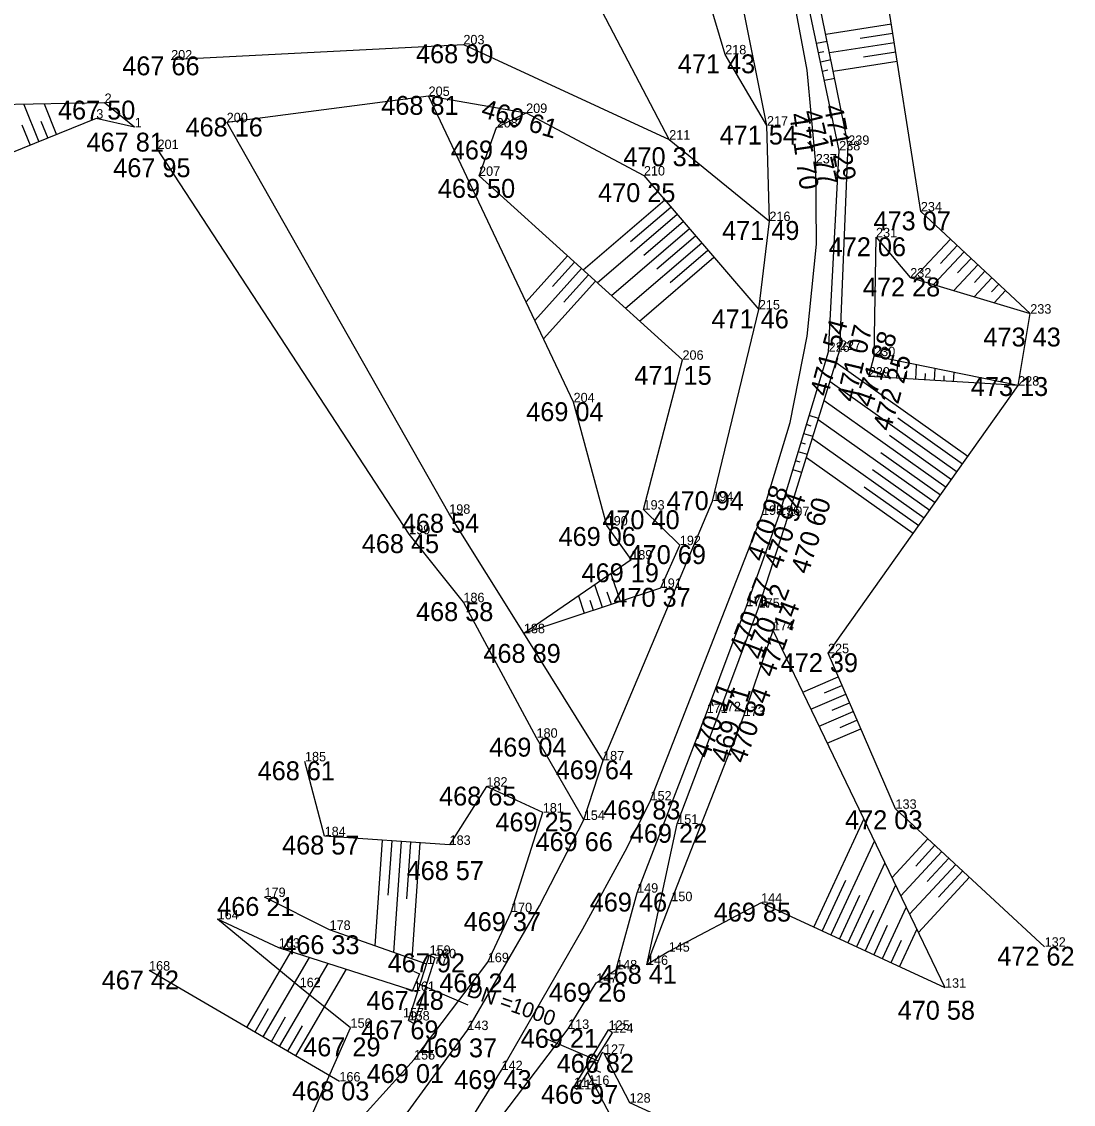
# Model space of a CAD drawing. Extents: x -559180 to -551373, y -1076947 to -1072071.
# Drawn here: x -553577.4 to -553521.8, y -1075615 to -1075557.7 of the extents above; entities that cross this region are included whole.
import ezdxf

# ---------------------------------------------------------------- set-up
doc = ezdxf.new("R2010")
doc.units = 0
for name, color, linetype in [('12_PLOTY', 7, 'Continuous'), ('17_KOMUNIKACE', 7, 'Continuous'), ('18_POLOHOPIS', 7, 'Continuous'), ('1_VODA_ZN', 7, 'Continuous'), ('26_SRAFY', 7, 'Continuous'), ('27_HRANA_PATA', 7, 'Continuous'), ('3_BODY', 7, 'Continuous'), ('40_KANAL_ZN', 7, 'Continuous'), ('49_POPIS_KANAL', 7, 'Continuous'), ('6_VYSKY', 7, 'Continuous')]:
    doc.layers.add(name, color=color, linetype=linetype)

# ---------------------------------------------------------------- blocks, each defined once
blk = doc.blocks.new('VYUST')
at = {"layer": '40_KANAL_ZN'}
for p, q in [((-0.35, 0.5), (0, 0.5)), ((0, 0.5), (0, -0.5)), ((0, 0), (3, 0.001)), ((-0.35, -0.5), (0, -0.5))]:
    blk.add_line(p, q, dxfattribs=at)
blk = doc.blocks.new('JS1000')
at = {"layer": '49_POPIS_KANAL'}
blk.add_text('DN =1000', height=0.8, rotation=360, dxfattribs=at).set_placement((0, 0))
blk = doc.blocks.new('POINT_DISPLAY')
blk.add_line((0, 0), (0, 0))

msp = doc.modelspace()

# ---------------------------------------------------------------- linework, layer by layer
at = {"layer": '12_PLOTY'}
for p, q in [((-553562.72, -1075608.76), (-553567.06, -1075605.17)), ((-553560.03, -1075610.91), (-553562.72, -1075608.76)), ((-553562.6, -1075616.7), (-553560.03, -1075610.91))]:
    msp.add_line(p, q, dxfattribs=at)
at = {"layer": '17_KOMUNIKACE'}
for p, q in [((-553538, -1075563.17), (-553540.08, -1075552.86)), ((-553569.52, -1075559.67), (-553554.06, -1075558.87)), ((-553554.06, -1075558.87), (-553543.17, -1075563.91)), ((-553566.58, -1075562.99), (-553555.9, -1075561.6)), ((-553555.9, -1075561.6), (-553550.74, -1075562.5)), ((-553554.81, -1075583.71), (-553566.58, -1075562.99)), ((-553537.87, -1075568.22), (-553538, -1075563.17)), ((-553543.17, -1075563.91), (-553537.87, -1075568.22)), ((-553556.93, -1075584.79), (-553570.24, -1075564.41)), ((-553544.51, -1075565.81), (-553538.43, -1075572.9)), ((-553538.43, -1075572.9), (-553537.87, -1075568.22)), ((-553540.89, -1075583.04), (-553538.43, -1075572.9)), ((-553546.67, -1075596.76), (-553540.89, -1075583.04)), ((-553550.86, -1075590.03), (-553554.81, -1075583.71)), ((-553544.16, -1075598.88), (-553538.26, -1075583.77)), ((-553554.06, -1075588.39), (-553556.93, -1075584.79)), ((-553550.19, -1075595.56), (-553554.06, -1075588.39)), ((-553546.67, -1075596.76), (-553550.86, -1075590.03)), ((-553547.69, -1075599.91), (-553550.19, -1075595.56)), ((-553547.69, -1075599.91), (-553546.67, -1075596.76)), ((-553558.6, -1075617.54), (-553553.85, -1075611.03))]:
    msp.add_line(p, q, dxfattribs=at)
for points in [[(-553535.42, -1075565.17), (-553535.88, -1075560.232), (-553537.29, -1075552.68)], [(-553538.26, -1075583.77), (-553536.769, -1075578.875), (-553535.875, -1075574.31), (-553535.379, -1075569.447), (-553535.42, -1075565.17)], [(-553552.04, -1075613.15), (-553547.748, -1075605.665), (-553545.391, -1075601.372), (-553544.16, -1075598.88)], [(-553553.85, -1075611.03), (-553550.039, -1075604.45), (-553547.69, -1075599.91)], [(-553555.76, -1075618.81), (-553553.587, -1075615.649), (-553552.04, -1075613.15)]]:
    msp.add_lwpolyline(points, dxfattribs=at)
at = {"layer": '18_POLOHOPIS'}
for p, q in [((-553556.96, -1075610.52), (-553555.85, -1075607.05)), ((-553556.66, -1075610.68), (-553555.55, -1075607.21)), ((-553555.85, -1075607.05), (-553555.56, -1075607.23)), ((-553556.96, -1075610.52), (-553556.66, -1075610.68)), ((-553548.21, -1075614.05), (-553546.38, -1075611.02)), ((-553548.04, -1075614.16), (-553546.18, -1075611.17)), ((-553546.18, -1075611.17), (-553546.38, -1075611.02)), ((-553548.21, -1075614.05), (-553548.04, -1075614.16))]:
    msp.add_line(p, q, dxfattribs=at)
at = {"layer": '26_SRAFY'}
for p, q in [((-553534.889, -1075558.323), (-553531.416, -1075557.779)), ((-553533.064, -1075558.543), (-553531.339, -1075558.273)), ((-553534.81, -1075558.712), (-553535.373, -1075558.831)), ((-553534.691, -1075559.304), (-553531.261, -1075558.767)), ((-553534.991, -1075559.261), (-553535.27, -1075559.32)), ((-553534.612, -1075559.692), (-553535.167, -1075559.809)), ((-553534.492, -1075560.285), (-553531.107, -1075559.755)), ((-553532.888, -1075559.527), (-553531.184, -1075559.261)), ((-553534.788, -1075560.24), (-553535.063, -1075560.298)), ((-553534.413, -1075560.672), (-553534.96, -1075560.788)), ((-553577.314, -1075562.044), (-553576.515, -1075564.025)), ((-553576.243, -1075562.025), (-553575.587, -1075563.651)), ((-553577.414, -1075563.133), (-553576.978, -1075564.212)), ((-553576.415, -1075562.936), (-553576.051, -1075563.838)), ((-553547.729, -1075570.804), (-553543.406, -1075567.097)), ((-553545.218, -1075569.31), (-553543.081, -1075567.477)), ((-553546.981, -1075571.481), (-553542.755, -1075567.856)), ((-553544.518, -1075570.027), (-553542.43, -1075568.236)), ((-553546.233, -1075572.157), (-553542.104, -1075568.616)), ((-553545.486, -1075572.833), (-553541.453, -1075569.375)), ((-553543.819, -1075570.745), (-553541.779, -1075568.995)), ((-553530.251, -1075571.261), (-553528.298, -1075569.17)), ((-553550.745, -1075572.495), (-553548.547, -1075570.065)), ((-553543.12, -1075571.463), (-553541.128, -1075569.754)), ((-553529.183, -1075571.582), (-553527.567, -1075569.852)), ((-553528.825, -1075570.466), (-553527.932, -1075569.511)), ((-553549.345, -1075571.692), (-553548.176, -1075570.4)), ((-553544.738, -1075573.509), (-553540.802, -1075570.134)), ((-553528.115, -1075571.903), (-553526.836, -1075570.535)), ((-553527.925, -1075570.968), (-553527.202, -1075570.194)), ((-553550.282, -1075573.474), (-553547.805, -1075570.735)), ((-553548.743, -1075572.517), (-553547.435, -1075571.071)), ((-553527.046, -1075572.225), (-553526.106, -1075571.218)), ((-553527.026, -1075571.47), (-553526.471, -1075570.877)), ((-553549.819, -1075574.453), (-553547.064, -1075571.406)), ((-553526.126, -1075571.972), (-553525.74, -1075571.559)), ((-553525.978, -1075572.546), (-553525.375, -1075571.901)), ((-553534.347, -1075575.706), (-553527.365, -1075580.666)), ((-553531.092, -1075575.623), (-553531.147, -1075576.539)), ((-553530.623, -1075576.147), (-553530.648, -1075576.569)), ((-553530.102, -1075575.826), (-553530.149, -1075576.6)), ((-553529.629, -1075576.279), (-553529.65, -1075576.63)), ((-553529.113, -1075576.028), (-553529.151, -1075576.66)), ((-553528.123, -1075576.231), (-553528.153, -1075576.721)), ((-553534.659, -1075576.711), (-553527.944, -1075581.482)), ((-553528.635, -1075576.41), (-553528.652, -1075576.69)), ((-553534.971, -1075577.716), (-553528.523, -1075582.297)), ((-553535.266, -1075578.665), (-553535.763, -1075578.514)), ((-553531.079, -1075578.641), (-553527.654, -1075581.074)), ((-553535.661, -1075579.068), (-553535.908, -1075578.993)), ((-553535.283, -1075578.721), (-553529.102, -1075583.112)), ((-553535.563, -1075579.62), (-553536.053, -1075579.471)), ((-553535.595, -1075579.726), (-553529.681, -1075583.927)), ((-553531.524, -1075579.551), (-553528.233, -1075581.889)), ((-553535.955, -1075580.024), (-553536.198, -1075579.95)), ((-553536.248, -1075580.98), (-553536.489, -1075580.907)), ((-553535.859, -1075580.575), (-553536.344, -1075580.428)), ((-553535.907, -1075580.731), (-553530.26, -1075584.743)), ((-553531.97, -1075580.461), (-553528.813, -1075582.705)), ((-553536.156, -1075581.53), (-553536.634, -1075581.385)), ((-553532.415, -1075581.372), (-553529.392, -1075583.52)), ((-553532.861, -1075582.282), (-553529.971, -1075584.335)), ((-553546.26, -1075586.872), (-553545.772, -1075588.343)), ((-553547.118, -1075587.461), (-553546.721, -1075588.658)), ((-553546.468, -1075587.834), (-553546.247, -1075588.501)), ((-553547.976, -1075588.05), (-553547.671, -1075588.973)), ((-553547.372, -1075588.286), (-553547.196, -1075588.815)), ((-553536.109, -1075593.145), (-553534.232, -1075592.33)), ((-553534.962, -1075593.192), (-553534.033, -1075592.789)), ((-553535.675, -1075594.046), (-553533.834, -1075593.248)), ((-553534.546, -1075594.102), (-553533.635, -1075593.707)), ((-553535.241, -1075594.948), (-553533.436, -1075594.165)), ((-553534.131, -1075595.012), (-553533.237, -1075594.624)), ((-553534.807, -1075595.85), (-553533.038, -1075595.083)), ((-553532.882, -1075599.852), (-553535.529, -1075605.576)), ((-553558.724, -1075606.579), (-553558.335, -1075600.983)), ((-553531.383, -1075602.964), (-553529.482, -1075600.909)), ((-553558.035, -1075603.885), (-553557.836, -1075601.018)), ((-553557.746, -1075606.923), (-553557.337, -1075601.053)), ((-553557.047, -1075604.091), (-553556.838, -1075601.087)), ((-553556.767, -1075607.267), (-553556.339, -1075601.122)), ((-553532.32, -1075601.019), (-553534.621, -1075605.996)), ((-553530.133, -1075602.349), (-553529.115, -1075601.249)), ((-553530.917, -1075603.933), (-553528.748, -1075601.588)), ((-553529.533, -1075603.173), (-553528.381, -1075601.928)), ((-553531.758, -1075602.187), (-553533.714, -1075606.416)), ((-553530.451, -1075604.901), (-553528.014, -1075602.268)), ((-553528.933, -1075603.996), (-553527.647, -1075602.607)), ((-553533.838, -1075603.111), (-553535.075, -1075605.786)), ((-553529.985, -1075605.87), (-553527.28, -1075602.947)), ((-553531.196, -1075603.354), (-553532.806, -1075606.836)), ((-553533.103, -1075603.905), (-553534.167, -1075606.206)), ((-553532.368, -1075604.698), (-553533.26, -1075606.626)), ((-553530.634, -1075604.522), (-553531.898, -1075607.255)), ((-553531.633, -1075605.492), (-553532.352, -1075607.045)), ((-553530.072, -1075605.689), (-553530.991, -1075607.675)), ((-553530.899, -1075606.285), (-553531.444, -1075607.465)), ((-553563.19, -1075606.875), (-553565.529, -1075610.888)), ((-553562.215, -1075607.187), (-553564.665, -1075611.392)), ((-553561.239, -1075607.5), (-553563.802, -1075611.895)), ((-553560.264, -1075607.812), (-553562.938, -1075612.399)), ((-553564.379, -1075609.907), (-553565.097, -1075611.14)), ((-553563.482, -1075610.354), (-553564.234, -1075611.644)), ((-553562.584, -1075610.8), (-553563.37, -1075612.147))]:
    msp.add_line(p, q, dxfattribs=at)
at = {"layer": '27_HRANA_PATA'}
for p, q in [((-553540.21, -1075559.4), (-553544.59, -1075544.85)), ((-553543.17, -1075563.91), (-553550.22, -1075550.43)), ((-553534.18, -1075564.48), (-553536.7, -1075552.55)), ((-553533.7, -1075564.19), (-553536.1, -1075552.35)), ((-553529.86, -1075567.71), (-553531.8, -1075555.33)), ((-553538, -1075563.17), (-553540.21, -1075559.4)), ((-553573.04, -1075561.97), (-553582.27, -1075562.13)), ((-553571.45, -1075563.26), (-553573.04, -1075561.97)), ((-553548.23, -1075577.81), (-553555.9, -1075561.6)), ((-553552.3, -1075563.27), (-553550.74, -1075562.5)), ((-553550.74, -1075562.5), (-553544.51, -1075565.81)), ((-553573.48, -1075562.8), (-553580.07, -1075565.46)), ((-553571.45, -1075563.26), (-553573.48, -1075562.8)), ((-553553.23, -1075565.83), (-553552.3, -1075563.27)), ((-553534.14, -1075575.04), (-553533.7, -1075564.19)), ((-553534.74, -1075575.14), (-553534.18, -1075564.48)), ((-553542.47, -1075575.56), (-553553.23, -1075565.83)), ((-553524.07, -1075573.12), (-553529.86, -1075567.71)), ((-553532.33, -1075575.37), (-553532.23, -1075569.08)), ((-553532.23, -1075569.08), (-553530.42, -1075571.21)), ((-553530.42, -1075571.21), (-553524.07, -1075573.12)), ((-553524.71, -1075576.93), (-553524.07, -1075573.12)), ((-553537.36, -1075583.78), (-553534.74, -1075575.14)), ((-553536.87, -1075583.83), (-553534.14, -1075575.04)), ((-553544.53, -1075583.49), (-553542.47, -1075575.56)), ((-553532.61, -1075576.45), (-553532.33, -1075575.37)), ((-553524.71, -1075576.93), (-553532.33, -1075575.37)), ((-553534.77, -1075591.09), (-553524.71, -1075576.93)), ((-553524.71, -1075576.93), (-553532.61, -1075576.45)), ((-553546.48, -1075584.33), (-553548.23, -1075577.81)), ((-553542.61, -1075585.37), (-553544.53, -1075583.49)), ((-553539.09, -1075588.6), (-553537.36, -1075583.78)), ((-553545.18, -1075586.13), (-553546.48, -1075584.33)), ((-553538.44, -1075588.68), (-553536.87, -1075583.83)), ((-553543.62, -1075587.63), (-553542.61, -1075585.37)), ((-553550.86, -1075590.03), (-553545.18, -1075586.13)), ((-553550.86, -1075590.03), (-553543.62, -1075587.63)), ((-553541.19, -1075594.26), (-553539.09, -1075588.6)), ((-553540.49, -1075594.16), (-553538.44, -1075588.68)), ((-553539.23, -1075594.41), (-553537.68, -1075589.88)), ((-553528.58, -1075608.79), (-553537.68, -1075589.88)), ((-553531.2, -1075599.32), (-553534.77, -1075591.09)), ((-553544.87, -1075603.76), (-553541.19, -1075594.26)), ((-553543.06, -1075604.21), (-553539.23, -1075594.41)), ((-553542.75, -1075600.12), (-553540.49, -1075594.16)), ((-553561.4, -1075600.77), (-553562.44, -1075596.81)), ((-553552.84, -1075598.15), (-553554.79, -1075601.23)), ((-553549.86, -1075599.52), (-553552.84, -1075598.15)), ((-553551.54, -1075604.79), (-553549.86, -1075599.52)), ((-553523.31, -1075606.62), (-553531.2, -1075599.32)), ((-553544.35, -1075607.58), (-553542.75, -1075600.12)), ((-553554.79, -1075601.23), (-553561.4, -1075600.77)), ((-553545.98, -1075607.82), (-553544.87, -1075603.76)), ((-553561.14, -1075605.73), (-553564.58, -1075603.99)), ((-553544.35, -1075607.58), (-553543.06, -1075604.21)), ((-553538.31, -1075604.29), (-553543.2, -1075606.88)), ((-553528.58, -1075608.79), (-553538.31, -1075604.29)), ((-553552.77, -1075607.44), (-553551.54, -1075604.79)), ((-553563.83, -1075606.67), (-553567.06, -1075605.17)), ((-553555.99, -1075607.54), (-553561.14, -1075605.73)), ((-553556.481, -1075609.024), (-553563.83, -1075606.67)), ((-553543.2, -1075606.88), (-553544.35, -1075607.58)), ((-553560.62, -1075613.75), (-553570.69, -1075607.88)), ((-553556.67, -1075612.59), (-553552.77, -1075607.44)), ((-553547.03, -1075608.53), (-553545.98, -1075607.82)), ((-553548.52, -1075610.97), (-553547.03, -1075608.53)), ((-553552.31, -1075615.95), (-553548.52, -1075610.97)), ((-553546.62, -1075612.29), (-553545.27, -1075614.87)), ((-553563.43, -1075620.08), (-553556.67, -1075612.59)), ((-553547.49, -1075613.26), (-553546.14, -1075615.84)), ((-553545.27, -1075614.87), (-553540.81, -1075616.9))]:
    msp.add_line(p, q, dxfattribs=at)

# ---------------------------------------------------------------- block references
at = {"layer": '1_VODA_ZN'}
for p in [(-553554.06, -1075558.87), (-553569.52, -1075559.67), (-553540.21, -1075559.4), (-553573.04, -1075561.97), (-553555.9, -1075561.6), (-553550.74, -1075562.5), (-553573.48, -1075562.8), (-553566.58, -1075562.99), (-553538, -1075563.17), (-553571.45, -1075563.26), (-553552.3, -1075563.27), (-553543.17, -1075563.91), (-553533.7, -1075564.19), (-553570.24, -1075564.41), (-553534.18, -1075564.48), (-553535.42, -1075565.17), (-553553.23, -1075565.83), (-553544.51, -1075565.81), (-553529.86, -1075567.71), (-553537.87, -1075568.22), (-553532.23, -1075569.08), (-553530.42, -1075571.21), (-553538.43, -1075572.9), (-553524.07, -1075573.12), (-553534.74, -1075575.14), (-553534.14, -1075575.04), (-553542.47, -1075575.56), (-553532.33, -1075575.37), (-553532.61, -1075576.45), (-553524.71, -1075576.93), (-553548.23, -1075577.81), (-553540.89, -1075583.04), (-553554.81, -1075583.71), (-553544.53, -1075583.49), (-553538.26, -1075583.77), (-553537.36, -1075583.78), (-553546.48, -1075584.33), (-553536.87, -1075583.83), (-553556.93, -1075584.79), (-553542.61, -1075585.37), (-553545.18, -1075586.13), (-553543.62, -1075587.63), (-553554.06, -1075588.39), (-553539.09, -1075588.6), (-553538.44, -1075588.68), (-553550.86, -1075590.03), (-553537.68, -1075589.88), (-553534.77, -1075591.09), (-553541.19, -1075594.26), (-553540.49, -1075594.16), (-553539.23, -1075594.41), (-553550.19, -1075595.56), (-553562.44, -1075596.81), (-553546.67, -1075596.76), (-553552.84, -1075598.15), (-553544.16, -1075598.88), (-553549.86, -1075599.52), (-553531.2, -1075599.32), (-553547.69, -1075599.91), (-553542.75, -1075600.12), (-553561.4, -1075600.77), (-553554.79, -1075601.23), (-553544.87, -1075603.76), (-553564.58, -1075603.99), (-553543.06, -1075604.21), (-553538.31, -1075604.29), (-553551.54, -1075604.79), (-553567.06, -1075605.17), (-553561.14, -1075605.73), (-553563.83, -1075606.67), (-553523.31, -1075606.62), (-553555.85, -1075607.05), (-553555.56, -1075607.23), (-553543.2, -1075606.88), (-553570.69, -1075607.88), (-553555.99, -1075607.54), (-553552.77, -1075607.44), (-553545.98, -1075607.82), (-553544.35, -1075607.58), (-553562.72, -1075608.76), (-553556.68, -1075608.96), (-553547.03, -1075608.53), (-553528.58, -1075608.79), (-553557.26, -1075610.36), (-553556.96, -1075610.52), (-553560.03, -1075610.91), (-553553.85, -1075611.03), (-553548.52, -1075610.97), (-553546.38, -1075611.02), (-553546.18, -1075611.17), (-553546.62, -1075612.29), (-553556.67, -1075612.59), (-553552.04, -1075613.15), (-553560.62, -1075613.75), (-553548.21, -1075614.05), (-553548.04, -1075614.16), (-553547.45, -1075613.93), (-553545.27, -1075614.87)]:
    msp.add_blockref('POINT_DISPLAY', p, dxfattribs=at)
at = {"layer": '40_KANAL_ZN', "xscale": 0.999998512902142}
for p, yscale, rotation in [((-553556.58, -1075608.51), 0.999998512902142, -23.348673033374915), ((-553546.92, -1075612.68), 0.9999985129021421, 156.6513269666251)]:
    msp.add_blockref('VYUST', p, dxfattribs=dict(at, yscale=yscale, rotation=rotation))
at = {"layer": '49_POPIS_KANAL', "xscale": 0.9999996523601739, "yscale": 0.9999996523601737, "rotation": -19.514625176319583}
msp.add_blockref('JS1000', (-553553.932, -1075609.213), dxfattribs=at)

# ---------------------------------------------------------------- texts
at = {"layer": '3_BODY'}
for s, p in [('203', (-553554.06, -1075558.87)), ('202', (-553569.52, -1075559.67)), ('218', (-553540.21, -1075559.4)), ('2', (-553573.04, -1075561.97)), ('205', (-553555.9, -1075561.6)), ('209', (-553550.74, -1075562.5)), ('3', (-553573.48, -1075562.8)), ('200', (-553566.58, -1075562.99)), ('1', (-553571.45, -1075563.26)), ('208', (-553552.3, -1075563.27)), ('217', (-553538, -1075563.17)), ('211', (-553543.17, -1075563.91)), ('239', (-553533.7, -1075564.19)), ('201', (-553570.24, -1075564.41)), ('238', (-553534.18, -1075564.48)), ('237', (-553535.42, -1075565.17)), ('207', (-553553.23, -1075565.83)), ('210', (-553544.51, -1075565.81)), ('234', (-553529.86, -1075567.71)), ('216', (-553537.87, -1075568.22)), ('231', (-553532.23, -1075569.08)), ('232', (-553530.42, -1075571.21)), ('215', (-553538.43, -1075572.9)), ('233', (-553524.07, -1075573.12)), ('226', (-553534.74, -1075575.14)), ('227', (-553534.14, -1075575.04)), ('206', (-553542.47, -1075575.56)), ('230', (-553532.33, -1075575.37)), ('229', (-553532.61, -1075576.45)), ('228', (-553524.71, -1075576.93)), ('204', (-553548.23, -1075577.81)), ('194', (-553540.89, -1075583.04)), ('198', (-553554.81, -1075583.71)), ('193', (-553544.53, -1075583.49)), ('190', (-553546.48, -1075584.33)), ('195', (-553538.26, -1075583.77)), ('196', (-553537.36, -1075583.78)), ('197', (-553536.87, -1075583.83)), ('199', (-553556.93, -1075584.79)), ('192', (-553542.61, -1075585.37)), ('189', (-553545.18, -1075586.13)), ('191', (-553543.62, -1075587.63)), ('186', (-553554.06, -1075588.39)), ('176', (-553539.09, -1075588.6)), ('175', (-553538.44, -1075588.68)), ('188', (-553550.86, -1075590.03)), ('174', (-553537.68, -1075589.88)), ('225', (-553534.77, -1075591.09)), ('171', (-553541.19, -1075594.26)), ('172', (-553540.49, -1075594.16)), ('173', (-553539.23, -1075594.41)), ('180', (-553550.19, -1075595.56)), ('185', (-553562.44, -1075596.81)), ('187', (-553546.67, -1075596.76)), ('182', (-553552.84, -1075598.15)), ('152', (-553544.16, -1075598.88)), ('181', (-553549.86, -1075599.52)), ('133', (-553531.2, -1075599.32)), ('154', (-553547.69, -1075599.91)), ('151', (-553542.75, -1075600.12)), ('184', (-553561.4, -1075600.77)), ('183', (-553554.79, -1075601.23)), ('149', (-553544.87, -1075603.76)), ('179', (-553564.58, -1075603.99)), ('150', (-553543.06, -1075604.21)), ('144', (-553538.31, -1075604.29)), ('170', (-553551.54, -1075604.79)), ('164', (-553567.06, -1075605.17)), ('178', (-553561.14, -1075605.73)), ('163', (-553563.83, -1075606.67)), ('132', (-553523.31, -1075606.62)), ('159', (-553555.85, -1075607.05)), ('160', (-553555.56, -1075607.23)), ('145', (-553543.2, -1075606.88)), ('177', (-553555.99, -1075607.54)), ('169', (-553552.77, -1075607.44)), ('148', (-553545.98, -1075607.82)), ('146', (-553544.35, -1075607.58)), ('168', (-553570.69, -1075607.88)), ('162', (-553562.72, -1075608.76)), ('161', (-553556.68, -1075608.96)), ('147', (-553547.03, -1075608.53)), ('131', (-553528.58, -1075608.79)), ('157', (-553557.26, -1075610.36)), ('158', (-553556.96, -1075610.52)), ('156', (-553560.03, -1075610.91)), ('143', (-553553.85, -1075611.03)), ('113', (-553548.52, -1075610.97)), ('125', (-553546.38, -1075611.02)), ('124', (-553546.18, -1075611.17)), ('127', (-553546.62, -1075612.29)), ('155', (-553556.67, -1075612.59)), ('142', (-553552.04, -1075613.15)), ('166', (-553560.62, -1075613.75)), ('114', (-553548.21, -1075614.05)), ('116', (-553547.45, -1075613.93)), ('115', (-553548.04, -1075614.16)), ('128', (-553545.27, -1075614.87))]:
    msp.add_text(s, height=0.5, dxfattribs=at).set_placement(p)
at = {"layer": '6_VYSKY'}
for s, p in [('468 90', (-553556.565, -1075559.87)), ('467 66', (-553572.106, -1075560.507)), ('471 43', (-553542.715, -1075560.4)), ('467 50', (-553575.505, -1075562.848)), ('468 81', (-553558.405, -1075562.6)), ('468 16', (-553568.759, -1075563.746)), ('471 54', (-553540.505, -1075564.17)), ('467 81', (-553573.995, -1075564.545)), ('469 49', (-553554.724, -1075564.961)), ('470 31', (-553545.594, -1075565.316)), ('467 95', (-553572.583, -1075565.898)), ('469 50', (-553555.41, -1075566.992)), ('470 25', (-553546.934, -1075567.217)), ('473 07', (-553532.365, -1075568.71)), ('471 49', (-553540.375, -1075569.22)), ('472 06', (-553534.735, -1075570.08)), ('472 28', (-553532.925, -1075572.21)), ('471 46', (-553540.935, -1075573.9)), ('473 43', (-553526.547, -1075574.857)), ('471 15', (-553545.016, -1075576.885)), ('473 13', (-553527.215, -1075577.477)), ('469 04', (-553550.735, -1075578.81)), ('470 94', (-553543.313, -1075583.519)), ('468 54', (-553557.315, -1075584.71)), ('470 40', (-553546.71, -1075584.525)), ('469 06', (-553549.026, -1075585.411)), ('468 45', (-553559.435, -1075585.79)), ('470 69', (-553545.319, -1075586.37)), ('469 19', (-553547.807, -1075587.333)), ('470 37', (-553546.125, -1075588.63)), ('468 58', (-553556.565, -1075589.39)), ('468 89', (-553552.999, -1075591.599)), ('472 39', (-553537.275, -1075592.09)), ('469 04', (-553552.695, -1075596.56)), ('468 61', (-553564.945, -1075597.81)), ('469 64', (-553549.175, -1075597.76)), ('468 65', (-553555.345, -1075599.15)), ('469 83', (-553546.665, -1075599.88)), ('469 25', (-553552.365, -1075600.52)), ('472 03', (-553533.868, -1075600.402)), ('469 22', (-553545.255, -1075601.12)), ('468 57', (-553563.65, -1075601.741)), ('469 66', (-553550.243, -1075601.562)), ('468 57', (-553557.064, -1075603.092)), ('469 46', (-553547.375, -1075604.76)), ('466 21', (-553567.085, -1075604.99)), ('469 85', (-553540.815, -1075605.29)), ('469 37', (-553554.045, -1075605.79)), ('466 33', (-553563.645, -1075607.014)), ('472 62', (-553525.815, -1075607.62)), ('467 92', (-553558.065, -1075607.975)), ('467 42', (-553573.195, -1075608.88)), ('468 41', (-553546.855, -1075608.58)), ('469 24', (-553555.332, -1075609.036)), ('467 48', (-553559.185, -1075609.96)), ('469 26', (-553549.535, -1075609.53)), ('470 58', (-553531.085, -1075610.481)), ('467 69', (-553559.465, -1075611.52)), ('469 21', (-553551.025, -1075611.97)), ('467 29', (-553562.535, -1075612.42)), ('469 37', (-553556.368, -1075612.471)), ('466 82', (-553549.125, -1075613.29)), ('469 01', (-553559.175, -1075613.83)), ('469 43', (-553554.545, -1075614.15)), ('468 03', (-553563.125, -1075614.75)), ('466 97', (-553549.955, -1075614.93))]:
    msp.add_text(s, height=1, dxfattribs=at).set_placement(p)
for s, rotation, p in [('469 61', 343.3938, (-553553.181, -1075562.695)), ('471 70', 278.2881, (-553536.824, -1075562.568)), ('471 77', 283.301, (-553536.147, -1075562.443)), ('471 29', 280.583, (-553534.992, -1075562.139)), ('471 54', 74.9095, (-553534.783, -1075577.546)), ('471 07', 76.6765, (-553533.359, -1075577.842)), ('471 88', 70.6636, (-553532.457, -1075578.137)), ('472 25', 74.3606, (-553531.465, -1075579.383)), ('470 98', 70.8091, (-553538.191, -1075586.293)), ('470 94', 71.0408, (-553537.255, -1075586.697)), ('470 60', 72.5434, (-553535.819, -1075586.954)), ('470 57', 68.9906, (-553539.113, -1075591.18)), ('470 12', 68.7103, (-553538.262, -1075591.498)), ('471 14', 70.028, (-553537.646, -1075592.407)), ('470 11', 69.394, (-553541.097, -1075596.709)), ('470 84', 69.68, (-553539.18, -1075596.974)), ('469 71', 72.8315, (-553540.044, -1075596.951))]:
    msp.add_text(s, height=1, rotation=rotation, dxfattribs=at).set_placement(p)

doc.saveas('drawing.dxf')
